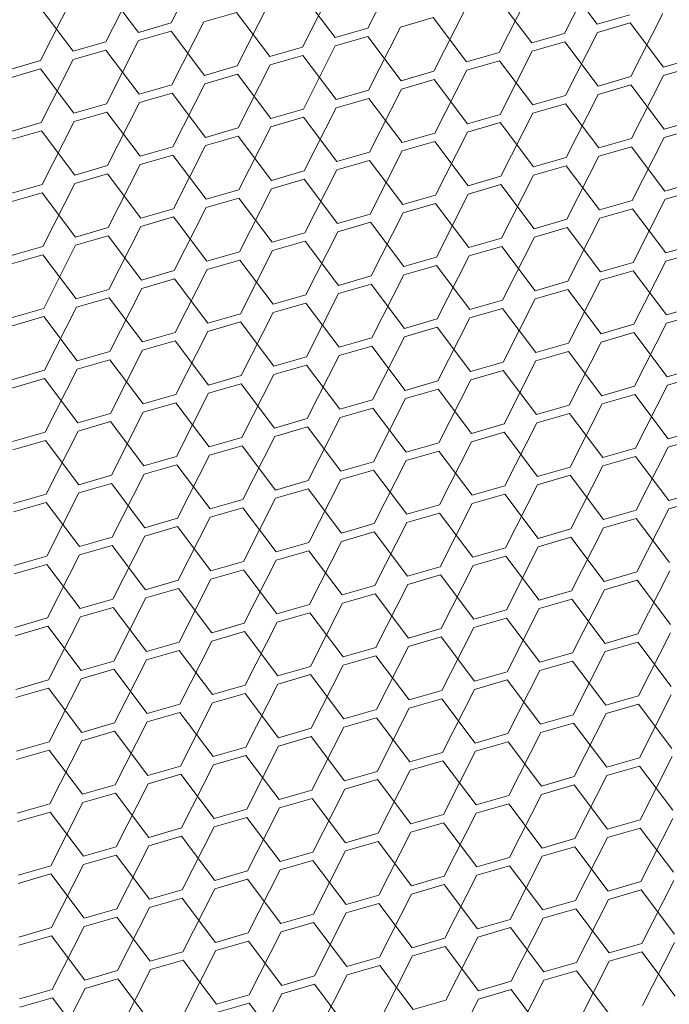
# Model space of a CAD drawing. Header units: millimetres. Extents: x 3925 to 5043, y -86 to 778.
# Tile 413 of 439: x 4957.46 to 4961.87, y 537.15 to 543.84. Entities that reach past the tile are written whole.
import ezdxf

# ---------------------------------------------------------------- set-up
doc = ezdxf.new("R2010")
doc.units = ezdxf.units.MM
doc.header["$LTSCALE"] = 46.255
doc.layers.add('H30K-DUST-FIDXF_CONTINUOUS_LINE', color=7, linetype='CONTINUOUS')

msp = doc.modelspace()

# ---------------------------------------------------------------- linework, layer by layer
at = {"layer": 'H30K-DUST-FIDXF_CONTINUOUS_LINE', "color": 7, "linetype": 'Continuous', "lineweight": 0}
for p, q in [((4958.4847, 543.8214), (4958.7019, 544.2501)), ((4959.8213, 543.7853), (4960.0386, 544.214)), ((4961.158, 543.7492), (4961.3752, 544.1778)), ((4958.0409, 543.6932), (4958.2582, 544.1218)), ((4959.3775, 543.657), (4959.5948, 544.0857)), ((4961.3798, 543.8133), (4961.1533, 544.1137)), ((4958.2628, 543.7573), (4958.0363, 544.0577)), ((4959.5994, 543.7212), (4959.3729, 544.0216)), ((4960.7142, 543.6209), (4960.9314, 544.0496)), ((4957.5971, 543.5649), (4957.8144, 543.9936)), ((4958.9338, 543.5288), (4959.151, 543.9574)), ((4960.9361, 543.685), (4960.7096, 543.9854)), ((4957.819, 543.629), (4957.5925, 543.9294)), ((4958.9291, 543.8933), (4958.7073, 543.8292)), ((4959.1556, 543.5929), (4958.9291, 543.8933)), ((4960.2704, 543.4926), (4960.4877, 543.9213)), ((4961.3798, 543.8133), (4961.6017, 543.8774)), ((4961.6071, 543.4565), (4961.8243, 543.8852)), ((4958.2628, 543.7573), (4958.4847, 543.8214)), ((4958.49, 543.4005), (4958.7073, 543.8292)), ((4960.2658, 543.8572), (4960.0439, 543.793)), ((4960.4923, 543.5568), (4960.2658, 543.8572)), ((4961.6024, 543.821), (4961.3806, 543.7569)), ((4961.8289, 543.5206), (4961.6024, 543.821)), ((4958.4854, 543.765), (4958.2635, 543.7009)), ((4958.7119, 543.4646), (4958.4854, 543.765)), ((4959.5994, 543.7212), (4959.8213, 543.7853)), ((4959.8266, 543.3644), (4960.0439, 543.793)), ((4960.9361, 543.685), (4961.158, 543.7492)), ((4961.1633, 543.3282), (4961.3806, 543.7569)), ((4957.819, 543.629), (4958.0409, 543.6932)), ((4958.0462, 543.2722), (4958.2635, 543.7009)), ((4959.3829, 543.2361), (4959.6001, 543.6648)), ((4959.822, 543.7289), (4959.6001, 543.6648)), ((4960.0485, 543.4285), (4959.822, 543.7289)), ((4961.1587, 543.6928), (4960.9368, 543.6286)), ((4961.3852, 543.3924), (4961.1587, 543.6928)), ((4958.0416, 543.6368), (4957.8197, 543.5726)), ((4958.2681, 543.3364), (4958.0416, 543.6368)), ((4959.1556, 543.5929), (4959.3775, 543.657)), ((4959.3782, 543.6006), (4959.1564, 543.5365)), ((4959.6047, 543.3002), (4959.3782, 543.6006)), ((4960.4923, 543.5568), (4960.7142, 543.6209)), ((4960.7195, 543.2), (4960.9368, 543.6286)), ((4957.3752, 543.5008), (4957.5971, 543.5649)), ((4957.6024, 543.144), (4957.8197, 543.5726)), ((4958.7119, 543.4646), (4958.9338, 543.5288)), ((4958.9391, 543.1078), (4959.1564, 543.5365)), ((4960.7149, 543.5645), (4960.493, 543.5004)), ((4960.9414, 543.2641), (4960.7149, 543.5645)), ((4961.8289, 543.5206), (4962.0508, 543.5848)), ((4957.5978, 543.5085), (4957.3759, 543.4444)), ((4957.8243, 543.2081), (4957.5978, 543.5085)), ((4958.9345, 543.4724), (4958.7126, 543.4082)), ((4959.161, 543.172), (4958.9345, 543.4724)), ((4960.0485, 543.4285), (4960.2704, 543.4926)), ((4960.2757, 543.0717), (4960.493, 543.5004)), ((4961.6124, 543.0356), (4961.8297, 543.4642)), ((4962.0515, 543.5284), (4961.8297, 543.4642)), ((4958.2681, 543.3364), (4958.49, 543.4005)), ((4958.4953, 542.9796), (4958.7126, 543.4082)), ((4960.2711, 543.4362), (4960.0492, 543.3721)), ((4960.4976, 543.1358), (4960.2711, 543.4362)), ((4961.3852, 543.3924), (4961.6071, 543.4565)), ((4961.6078, 543.4001), (4961.3859, 543.336)), ((4961.8343, 543.0997), (4961.6078, 543.4001)), ((4958.4907, 543.3441), (4958.2688, 543.28)), ((4958.7172, 543.0437), (4958.4907, 543.3441)), ((4959.6047, 543.3002), (4959.8266, 543.3644)), ((4959.832, 542.9434), (4960.0492, 543.3721)), ((4960.9414, 543.2641), (4961.1633, 543.3282)), ((4961.1686, 542.9073), (4961.3859, 543.336)), ((4957.8243, 543.2081), (4958.0462, 543.2722)), ((4958.0515, 542.8513), (4958.2688, 543.28)), ((4959.8274, 543.308), (4959.6055, 543.2438)), ((4960.0539, 543.0076), (4959.8274, 543.308)), ((4961.164, 543.2718), (4960.9421, 543.2077)), ((4961.3905, 542.9714), (4961.164, 543.2718)), ((4958.0469, 543.2158), (4957.825, 543.1517)), ((4958.2734, 542.9154), (4958.0469, 543.2158)), ((4959.161, 543.172), (4959.3829, 543.2361)), ((4959.3882, 542.8152), (4959.6055, 543.2438)), ((4960.4976, 543.1358), (4960.7195, 543.2)), ((4960.7248, 542.779), (4960.9421, 543.2077)), ((4957.3806, 543.0798), (4957.6024, 543.144)), ((4957.6078, 542.723), (4957.825, 543.1517)), ((4959.3836, 543.1797), (4959.1617, 543.1156)), ((4959.6101, 542.8793), (4959.3836, 543.1797)), ((4960.7202, 543.1436), (4960.4983, 543.0794)), ((4960.9467, 542.8432), (4960.7202, 543.1436)), ((4961.8343, 543.0997), (4962.0562, 543.1638)), ((4957.6032, 543.0876), (4957.3813, 543.0234)), ((4957.8297, 542.7872), (4957.6032, 543.0876)), ((4958.7172, 543.0437), (4958.9391, 543.1078)), ((4958.9444, 542.6869), (4959.1617, 543.1156)), ((4960.0539, 543.0076), (4960.2757, 543.0717)), ((4960.2811, 542.6508), (4960.4983, 543.0794)), ((4962.0569, 543.1074), (4961.835, 543.0433)), ((4958.9398, 543.0514), (4958.7179, 542.9873)), ((4959.1663, 542.751), (4958.9398, 543.0514)), ((4960.2765, 543.0153), (4960.0546, 542.9512)), ((4960.503, 542.7149), (4960.2765, 543.0153)), ((4961.3905, 542.9714), (4961.6124, 543.0356)), ((4961.6177, 542.6146), (4961.835, 543.0433)), ((4958.2734, 542.9154), (4958.4953, 542.9796)), ((4958.5007, 542.5586), (4958.7179, 542.9873)), ((4959.6101, 542.8793), (4959.832, 542.9434)), ((4959.8373, 542.5225), (4960.0546, 542.9512)), ((4961.6131, 542.9792), (4961.3912, 542.915)), ((4961.8396, 542.6788), (4961.6131, 542.9792)), ((4958.496, 542.9232), (4958.2741, 542.859)), ((4958.7225, 542.6228), (4958.496, 542.9232)), ((4959.8327, 542.887), (4959.6108, 542.8229)), ((4960.0592, 542.5866), (4959.8327, 542.887)), ((4960.9467, 542.8432), (4961.1686, 542.9073)), ((4961.1739, 542.4864), (4961.3912, 542.915)), ((4957.8297, 542.7872), (4958.0515, 542.8513)), ((4958.0523, 542.7949), (4957.8304, 542.7308)), ((4958.2788, 542.4945), (4958.0523, 542.7949)), ((4958.0569, 542.4304), (4958.2741, 542.859)), ((4959.1663, 542.751), (4959.3882, 542.8152)), ((4959.3935, 542.3942), (4959.6108, 542.8229)), ((4961.1693, 542.8509), (4960.9474, 542.7868)), ((4961.3958, 542.5505), (4961.1693, 542.8509)), ((4957.6131, 542.3021), (4957.8304, 542.7308)), ((4959.3889, 542.7588), (4959.167, 542.6946)), ((4959.6154, 542.4584), (4959.3889, 542.7588)), ((4960.503, 542.7149), (4960.7248, 542.779)), ((4960.7302, 542.3581), (4960.9474, 542.7868)), ((4961.8396, 542.6788), (4962.0615, 542.7429)), ((4957.3859, 542.6589), (4957.6078, 542.723)), ((4957.6085, 542.6666), (4957.3866, 542.6025)), ((4957.835, 542.3662), (4957.6085, 542.6666)), ((4958.7225, 542.6228), (4958.9444, 542.6869)), ((4958.9498, 542.266), (4959.167, 542.6946)), ((4960.7256, 542.7226), (4960.5037, 542.6585)), ((4960.9521, 542.4222), (4960.7256, 542.7226)), ((4962.0622, 542.6865), (4961.8403, 542.6224)), ((4958.9451, 542.6305), (4958.7233, 542.5664)), ((4959.1716, 542.3301), (4958.9451, 542.6305)), ((4960.0592, 542.5866), (4960.2811, 542.6508)), ((4960.2818, 542.5944), (4960.0599, 542.5302)), ((4960.5083, 542.294), (4960.2818, 542.5944)), ((4960.2864, 542.2298), (4960.5037, 542.6585)), ((4961.3958, 542.5505), (4961.6177, 542.6146)), ((4961.623, 542.1937), (4961.8403, 542.6224)), ((4958.2788, 542.4945), (4958.5007, 542.5586)), ((4958.506, 542.1377), (4958.7233, 542.5664)), ((4959.8426, 542.1016), (4960.0599, 542.5302)), ((4961.6184, 542.5582), (4961.3965, 542.4941)), ((4961.8449, 542.2578), (4961.6184, 542.5582)), ((4958.5014, 542.5022), (4958.2795, 542.4381)), ((4958.7279, 542.2018), (4958.5014, 542.5022)), ((4959.6154, 542.4584), (4959.8373, 542.5225)), ((4959.838, 542.4661), (4959.6161, 542.402)), ((4960.0645, 542.1657), (4959.838, 542.4661)), ((4960.9521, 542.4222), (4961.1739, 542.4864)), ((4961.1793, 542.0654), (4961.3965, 542.4941)), ((4957.835, 542.3662), (4958.0569, 542.4304)), ((4958.0622, 542.0094), (4958.2795, 542.4381)), ((4959.1716, 542.3301), (4959.3935, 542.3942)), ((4959.3989, 541.9733), (4959.6161, 542.402)), ((4961.1747, 542.43), (4960.9528, 542.3659)), ((4961.4012, 542.1296), (4961.1747, 542.43)), ((4958.0576, 542.374), (4957.8357, 542.3099)), ((4958.2841, 542.0736), (4958.0576, 542.374)), ((4959.3942, 542.3379), (4959.1724, 542.2737)), ((4959.6207, 542.0374), (4959.3942, 542.3379)), ((4960.5083, 542.294), (4960.7302, 542.3581)), ((4960.7355, 541.9372), (4960.9528, 542.3659)), ((4957.3912, 542.238), (4957.6131, 542.3021)), ((4957.6184, 541.8812), (4957.8357, 542.3099)), ((4958.7279, 542.2018), (4958.9498, 542.266)), ((4958.9551, 541.845), (4959.1724, 542.2737)), ((4960.7309, 542.3017), (4960.509, 542.2376)), ((4960.9574, 542.0013), (4960.7309, 542.3017)), ((4961.8449, 542.2578), (4962.0668, 542.322)), ((4962.0675, 542.2656), (4961.8456, 542.2015)), ((4957.6138, 542.2457), (4957.3919, 542.1816)), ((4957.8403, 541.9453), (4957.6138, 542.2457)), ((4958.9505, 542.2096), (4958.7286, 542.1455)), ((4959.177, 541.9092), (4958.9505, 542.2096)), ((4960.0645, 542.1657), (4960.2864, 542.2298)), ((4960.2917, 541.8089), (4960.509, 542.2376)), ((4961.4012, 542.1296), (4961.623, 542.1937)), ((4961.6284, 541.7728), (4961.8456, 542.2015)), ((4958.2841, 542.0736), (4958.506, 542.1377)), ((4958.5113, 541.7168), (4958.7286, 542.1455)), ((4960.2871, 542.1735), (4960.0652, 542.1093)), ((4960.5136, 541.873), (4960.2871, 542.1735)), ((4961.6238, 542.1373), (4961.4019, 542.0732)), ((4961.8503, 541.8369), (4961.6238, 542.1373)), ((4958.5067, 542.0813), (4958.2848, 542.0172)), ((4958.7332, 541.7809), (4958.5067, 542.0813)), ((4959.6207, 542.0374), (4959.8426, 542.1016)), ((4959.848, 541.6807), (4960.0652, 542.1093)), ((4960.9574, 542.0013), (4961.1793, 542.0654)), ((4961.1846, 541.6445), (4961.4019, 542.0732)), ((4957.8403, 541.9453), (4958.0622, 542.0094)), ((4958.0675, 541.5885), (4958.2848, 542.0172)), ((4959.8433, 542.0452), (4959.6215, 541.9811)), ((4960.0698, 541.7448), (4959.8433, 542.0452)), ((4961.18, 542.0091), (4960.9581, 541.9449)), ((4961.4065, 541.7087), (4961.18, 542.0091)), ((4958.0629, 541.9531), (4957.841, 541.8889)), ((4958.2894, 541.6527), (4958.0629, 541.9531)), ((4959.177, 541.9092), (4959.3989, 541.9733)), ((4959.4042, 541.5524), (4959.6215, 541.9811)), ((4960.5136, 541.873), (4960.7355, 541.9372)), ((4960.7408, 541.5163), (4960.9581, 541.9449)), ((4957.3966, 541.817), (4957.6184, 541.8812)), ((4957.6238, 541.4603), (4957.841, 541.8889)), ((4959.3996, 541.9169), (4959.1777, 541.8528)), ((4959.6261, 541.6165), (4959.3996, 541.9169)), ((4960.7362, 541.8808), (4960.5143, 541.8167)), ((4960.9627, 541.5804), (4960.7362, 541.8808)), ((4961.8503, 541.8369), (4962.0722, 541.901)), ((4957.6192, 541.8248), (4957.3973, 541.7607)), ((4957.8457, 541.5244), (4957.6192, 541.8248)), ((4958.7332, 541.7809), (4958.9551, 541.845)), ((4958.9558, 541.7887), (4958.7339, 541.7245)), ((4959.1823, 541.4883), (4958.9558, 541.7887)), ((4958.9604, 541.4241), (4959.1777, 541.8528)), ((4960.0698, 541.7448), (4960.2917, 541.8089)), ((4960.2971, 541.388), (4960.5143, 541.8167)), ((4962.0729, 541.8447), (4961.851, 541.7805)), ((4958.5166, 541.2959), (4958.7339, 541.7245)), ((4960.2924, 541.7525), (4960.0706, 541.6884)), ((4960.5189, 541.4521), (4960.2924, 541.7525)), ((4961.4065, 541.7087), (4961.6284, 541.7728)), ((4961.6337, 541.3519), (4961.851, 541.7805)), ((4958.2894, 541.6527), (4958.5113, 541.7168)), ((4958.512, 541.6604), (4958.2901, 541.5963)), ((4958.7385, 541.36), (4958.512, 541.6604)), ((4959.6261, 541.6165), (4959.848, 541.6807)), ((4959.8533, 541.2597), (4960.0706, 541.6884)), ((4961.6291, 541.7164), (4961.4072, 541.6523)), ((4961.8556, 541.416), (4961.6291, 541.7164)), ((4957.8457, 541.5244), (4958.0675, 541.5885)), ((4958.0729, 541.1676), (4958.2901, 541.5963)), ((4959.8487, 541.6243), (4959.6268, 541.5601)), ((4960.0752, 541.3239), (4959.8487, 541.6243)), ((4960.9627, 541.5804), (4961.1846, 541.6445)), ((4961.1853, 541.5881), (4960.9634, 541.524)), ((4961.4118, 541.2877), (4961.1853, 541.5881)), ((4961.1899, 541.2236), (4961.4072, 541.6523)), ((4958.0683, 541.5321), (4957.8464, 541.468)), ((4958.2948, 541.2317), (4958.0683, 541.5321)), ((4959.1823, 541.4883), (4959.4042, 541.5524)), ((4959.4095, 541.1315), (4959.6268, 541.5601)), ((4960.7462, 541.0953), (4960.9634, 541.524)), ((4957.4019, 541.3961), (4957.6238, 541.4603)), ((4957.6291, 541.0393), (4957.8464, 541.468)), ((4959.4049, 541.496), (4959.183, 541.4319)), ((4959.6314, 541.1956), (4959.4049, 541.496)), ((4960.5189, 541.4521), (4960.7408, 541.5163)), ((4960.7415, 541.4599), (4960.5197, 541.3957)), ((4960.9681, 541.1595), (4960.7415, 541.4599)), ((4961.8556, 541.416), (4962.0775, 541.4801)), ((4957.6245, 541.4039), (4957.4026, 541.3397)), ((4957.851, 541.1035), (4957.6245, 541.4039)), ((4958.7385, 541.36), (4958.9604, 541.4241)), ((4958.9657, 541.0032), (4959.183, 541.4319)), ((4960.0752, 541.3239), (4960.2971, 541.388)), ((4960.3024, 540.9671), (4960.5197, 541.3957)), ((4962.0782, 541.4237), (4961.8563, 541.3596)), ((4958.9611, 541.3677), (4958.7392, 541.3036)), ((4959.1876, 541.0673), (4958.9611, 541.3677)), ((4960.2978, 541.3316), (4960.0759, 541.2675)), ((4960.5243, 541.0312), (4960.2978, 541.3316)), ((4961.4118, 541.2877), (4961.6337, 541.3519)), ((4961.639, 540.9309), (4961.8563, 541.3596)), ((4958.2948, 541.2317), (4958.5166, 541.2959)), ((4958.522, 540.8749), (4958.7392, 541.3036)), ((4959.6314, 541.1956), (4959.8533, 541.2597)), ((4959.8586, 540.8388), (4960.0759, 541.2675)), ((4961.6344, 541.2955), (4961.4125, 541.2313)), ((4961.8609, 540.9951), (4961.6344, 541.2955)), ((4958.5174, 541.2395), (4958.2955, 541.1753)), ((4958.7439, 540.9391), (4958.5174, 541.2395)), ((4959.854, 541.2033), (4959.6321, 541.1392)), ((4960.0805, 540.9029), (4959.854, 541.2033)), ((4960.9681, 541.1595), (4961.1899, 541.2236)), ((4961.1953, 540.8027), (4961.4125, 541.2313)), ((4957.851, 541.1035), (4958.0729, 541.1676)), ((4958.0782, 540.7467), (4958.2955, 541.1753)), ((4959.1876, 541.0673), (4959.4095, 541.1315)), ((4959.4149, 540.7105), (4959.6321, 541.1392)), ((4961.1907, 541.1672), (4960.9688, 541.1031)), ((4961.4172, 540.8668), (4961.1907, 541.1672)), ((4958.0736, 541.1112), (4957.8517, 541.0471)), ((4958.3001, 540.8108), (4958.0736, 541.1112)), ((4959.4102, 541.0751), (4959.1883, 541.0109)), ((4959.6367, 540.7747), (4959.4102, 541.0751)), ((4960.5243, 541.0312), (4960.7462, 541.0953)), ((4960.7515, 540.6744), (4960.9688, 541.1031)), ((4961.8609, 540.9951), (4962.0828, 541.0592)), ((4957.4072, 540.9752), (4957.6291, 541.0393)), ((4957.6344, 540.6184), (4957.8517, 541.0471)), ((4958.7439, 540.9391), (4958.9657, 541.0032)), ((4958.9711, 540.5823), (4959.1883, 541.0109)), ((4960.7469, 541.0389), (4960.525, 540.9748)), ((4960.9734, 540.7385), (4960.7469, 541.0389)), ((4962.0835, 541.0028), (4961.8616, 540.9387)), ((4957.6298, 540.9829), (4957.4079, 540.9188)), ((4957.8563, 540.6825), (4957.6298, 540.9829)), ((4958.9665, 540.9468), (4958.7446, 540.8827)), ((4959.193, 540.6464), (4958.9665, 540.9468)), ((4960.0805, 540.9029), (4960.3024, 540.9671)), ((4960.3077, 540.5461), (4960.525, 540.9748)), ((4961.4172, 540.8668), (4961.639, 540.9309)), ((4961.6444, 540.51), (4961.8616, 540.9387)), ((4958.3001, 540.8108), (4958.522, 540.8749)), ((4958.5273, 540.454), (4958.7446, 540.8827)), ((4960.3031, 540.9107), (4960.0812, 540.8465)), ((4960.5296, 540.6103), (4960.3031, 540.9107)), ((4961.6398, 540.8745), (4961.4179, 540.8104)), ((4961.8663, 540.5741), (4961.6398, 540.8745)), ((4958.5227, 540.8185), (4958.3008, 540.7544)), ((4958.7492, 540.5181), (4958.5227, 540.8185)), ((4959.6367, 540.7747), (4959.8586, 540.8388)), ((4959.864, 540.4179), (4960.0812, 540.8465)), ((4960.9734, 540.7385), (4961.1953, 540.8027)), ((4961.2006, 540.3817), (4961.4179, 540.8104)), ((4957.8563, 540.6825), (4958.0782, 540.7467)), ((4958.0835, 540.3257), (4958.3008, 540.7544)), ((4959.4202, 540.2896), (4959.6375, 540.7183)), ((4959.8593, 540.7824), (4959.6375, 540.7183)), ((4960.0858, 540.482), (4959.8593, 540.7824)), ((4961.196, 540.7463), (4960.9741, 540.6821)), ((4961.4225, 540.4459), (4961.196, 540.7463)), ((4958.0789, 540.6903), (4957.857, 540.6261)), ((4958.3054, 540.3899), (4958.0789, 540.6903)), ((4959.193, 540.6464), (4959.4149, 540.7105)), ((4959.4156, 540.6541), (4959.1937, 540.59)), ((4959.6421, 540.3537), (4959.4156, 540.6541)), ((4960.5296, 540.6103), (4960.7515, 540.6744)), ((4960.7568, 540.2535), (4960.9741, 540.6821)), ((4957.4125, 540.5543), (4957.6344, 540.6184)), ((4957.6398, 540.1975), (4957.857, 540.6261)), ((4958.9764, 540.1613), (4959.1937, 540.59)), ((4960.7522, 540.618), (4960.5303, 540.5539)), ((4960.9787, 540.3176), (4960.7522, 540.618)), ((4961.8663, 540.5741), (4962.0881, 540.6383)), ((4957.6351, 540.562), (4957.4133, 540.4979)), ((4957.8616, 540.2616), (4957.6351, 540.562)), ((4958.7492, 540.5181), (4958.9711, 540.5823)), ((4958.9718, 540.5259), (4958.7499, 540.4617)), ((4959.1983, 540.2255), (4958.9718, 540.5259)), ((4960.0858, 540.482), (4960.3077, 540.5461)), ((4960.3131, 540.1252), (4960.5303, 540.5539)), ((4961.6497, 540.0891), (4961.867, 540.5177)), ((4962.0889, 540.5819), (4961.867, 540.5177)), ((4958.3054, 540.3899), (4958.5273, 540.454)), ((4958.5326, 540.0331), (4958.7499, 540.4617)), ((4960.3084, 540.4897), (4960.0866, 540.4256)), ((4960.5349, 540.1893), (4960.3084, 540.4897)), ((4961.4225, 540.4459), (4961.6444, 540.51)), ((4961.6451, 540.4536), (4961.4232, 540.3895)), ((4961.8716, 540.1532), (4961.6451, 540.4536)), ((4958.528, 540.3976), (4958.3061, 540.3335)), ((4958.7545, 540.0972), (4958.528, 540.3976)), ((4959.6421, 540.3537), (4959.864, 540.4179)), ((4959.8693, 539.9969), (4960.0866, 540.4256)), ((4961.2059, 539.9608), (4961.4232, 540.3895)), ((4957.8616, 540.2616), (4958.0835, 540.3257)), ((4958.0889, 539.9048), (4958.3061, 540.3335)), ((4959.8647, 540.3615), (4959.6428, 540.2973)), ((4960.0912, 540.0611), (4959.8647, 540.3615)), ((4960.9787, 540.3176), (4961.2006, 540.3817)), ((4961.2013, 540.3253), (4960.9794, 540.2612)), ((4961.4278, 540.0249), (4961.2013, 540.3253)), ((4958.0842, 540.2693), (4957.8624, 540.2052)), ((4958.3108, 539.9689), (4958.0842, 540.2693)), ((4959.1983, 540.2255), (4959.4202, 540.2896)), ((4959.4255, 539.8687), (4959.6428, 540.2973)), ((4960.5349, 540.1893), (4960.7568, 540.2535)), ((4960.7622, 539.8325), (4960.9794, 540.2612)), ((4957.4179, 540.1333), (4957.6398, 540.1975)), ((4957.6451, 539.7765), (4957.8624, 540.2052)), ((4959.4209, 540.2332), (4959.199, 540.1691)), ((4959.6474, 539.9328), (4959.4209, 540.2332)), ((4960.7575, 540.1971), (4960.5357, 540.1329)), ((4960.984, 539.8967), (4960.7575, 540.1971)), ((4957.6405, 540.1411), (4957.4186, 540.0769)), ((4957.867, 539.8407), (4957.6405, 540.1411)), ((4958.7545, 540.0972), (4958.9764, 540.1613)), ((4958.9817, 539.7404), (4959.199, 540.1691)), ((4960.0912, 540.0611), (4960.3131, 540.1252)), ((4960.3184, 539.7043), (4960.5357, 540.1329)), ((4958.9771, 540.1049), (4958.7552, 540.0408)), ((4959.2036, 539.8045), (4958.9771, 540.1049)), ((4960.3138, 540.0688), (4960.0919, 540.0047)), ((4960.5403, 539.7684), (4960.3138, 540.0688)), ((4961.4278, 540.0249), (4961.6497, 540.0891)), ((4961.655, 539.6681), (4961.8723, 540.0968)), ((4958.3108, 539.9689), (4958.5326, 540.0331)), ((4958.538, 539.6121), (4958.7552, 540.0408)), ((4959.6474, 539.9328), (4959.8693, 539.9969)), ((4959.8746, 539.576), (4960.0919, 540.0047)), ((4961.6504, 540.0327), (4961.4285, 539.9685)), ((4961.8769, 539.7323), (4961.6504, 540.0327)), ((4958.5334, 539.9767), (4958.3115, 539.9125)), ((4958.7599, 539.6763), (4958.5334, 539.9767)), ((4959.87, 539.9405), (4959.6481, 539.8764)), ((4960.0965, 539.6401), (4959.87, 539.9405)), ((4960.984, 539.8967), (4961.2059, 539.9608)), ((4961.2113, 539.5399), (4961.4285, 539.9685)), ((4957.867, 539.8407), (4958.0889, 539.9048)), ((4958.0896, 539.8484), (4957.8677, 539.7843)), ((4958.3161, 539.548), (4958.0896, 539.8484)), ((4958.0942, 539.4839), (4958.3115, 539.9125)), ((4959.2036, 539.8045), (4959.4255, 539.8687)), ((4959.4308, 539.4477), (4959.6481, 539.8764)), ((4961.2066, 539.9044), (4960.9848, 539.8403)), ((4961.4331, 539.604), (4961.2066, 539.9044)), ((4957.6504, 539.3556), (4957.8677, 539.7843)), ((4959.4262, 539.8123), (4959.2043, 539.7481)), ((4959.6527, 539.5119), (4959.4262, 539.8123)), ((4960.5403, 539.7684), (4960.7622, 539.8325)), ((4960.7675, 539.4116), (4960.9848, 539.8403)), ((4957.4232, 539.7124), (4957.6451, 539.7765)), ((4957.6458, 539.7201), (4957.4239, 539.656)), ((4957.8723, 539.4197), (4957.6458, 539.7201)), ((4958.7599, 539.6763), (4958.9817, 539.7404)), ((4958.9871, 539.3195), (4959.2043, 539.7481)), ((4960.7629, 539.7761), (4960.541, 539.712)), ((4960.9894, 539.4757), (4960.7629, 539.7761)), ((4958.9825, 539.684), (4958.7606, 539.6199)), ((4959.209, 539.3836), (4958.9825, 539.684)), ((4960.0965, 539.6401), (4960.3184, 539.7043)), ((4960.3191, 539.6479), (4960.0972, 539.5837)), ((4960.5456, 539.3475), (4960.3191, 539.6479)), ((4960.3237, 539.2833), (4960.541, 539.712)), ((4961.4331, 539.604), (4961.655, 539.6681)), ((4961.6604, 539.2472), (4961.8776, 539.6759)), ((4958.3161, 539.548), (4958.538, 539.6121)), ((4958.5433, 539.1912), (4958.7606, 539.6199)), ((4959.8799, 539.1551), (4960.0972, 539.5837)), ((4961.6557, 539.6117), (4961.4339, 539.5476)), ((4961.8823, 539.3113), (4961.6557, 539.6117)), ((4958.5387, 539.5557), (4958.3168, 539.4916)), ((4958.7652, 539.2553), (4958.5387, 539.5557)), ((4959.6527, 539.5119), (4959.8746, 539.576)), ((4959.8753, 539.5196), (4959.6534, 539.4555)), ((4960.1018, 539.2192), (4959.8753, 539.5196)), ((4960.9894, 539.4757), (4961.2113, 539.5399)), ((4961.2166, 539.1189), (4961.4339, 539.5476)), ((4957.8723, 539.4197), (4958.0942, 539.4839)), ((4958.0995, 539.0629), (4958.3168, 539.4916)), ((4959.209, 539.3836), (4959.4308, 539.4477)), ((4959.4362, 539.0268), (4959.6534, 539.4555)), ((4961.212, 539.4835), (4960.9901, 539.4193)), ((4961.4385, 539.1831), (4961.212, 539.4835)), ((4958.0949, 539.4275), (4957.873, 539.3633)), ((4958.3214, 539.1271), (4958.0949, 539.4275)), ((4959.4316, 539.3913), (4959.2097, 539.3272)), ((4959.6581, 539.0909), (4959.4316, 539.3913)), ((4960.5456, 539.3475), (4960.7675, 539.4116)), ((4960.7728, 538.9907), (4960.9901, 539.4193)), ((4957.4285, 539.2915), (4957.6504, 539.3556)), ((4957.6558, 538.9347), (4957.873, 539.3633)), ((4958.7652, 539.2553), (4958.9871, 539.3195)), ((4958.9924, 538.8985), (4959.2097, 539.3272)), ((4960.7682, 539.3552), (4960.5463, 539.2911)), ((4960.9947, 539.0548), (4960.7682, 539.3552)), ((4957.6511, 539.2992), (4957.4293, 539.2351)), ((4957.8776, 538.9988), (4957.6511, 539.2992)), ((4958.9878, 539.2631), (4958.7659, 539.1989)), ((4959.2143, 538.9627), (4958.9878, 539.2631)), ((4960.1018, 539.2192), (4960.3237, 539.2833)), ((4960.329, 538.8624), (4960.5463, 539.2911)), ((4961.4385, 539.1831), (4961.6604, 539.2472)), ((4961.6657, 538.8263), (4961.883, 539.2549)), ((4958.3214, 539.1271), (4958.5433, 539.1912)), ((4958.5486, 538.7703), (4958.7659, 539.1989)), ((4960.3244, 539.2269), (4960.1025, 539.1628)), ((4960.5509, 538.9265), (4960.3244, 539.2269)), ((4961.6611, 539.1908), (4961.4392, 539.1267)), ((4961.8876, 538.8904), (4961.6611, 539.1908)), ((4958.544, 539.1348), (4958.3221, 539.0707)), ((4958.7705, 538.8344), (4958.544, 539.1348)), ((4959.6581, 539.0909), (4959.8799, 539.1551)), ((4959.8853, 538.7341), (4960.1025, 539.1628)), ((4960.9947, 539.0548), (4961.2166, 539.1189)), ((4961.2219, 538.698), (4961.4392, 539.1267)), ((4957.8776, 538.9988), (4958.0995, 539.0629)), ((4958.1049, 538.642), (4958.3221, 539.0707)), ((4959.8807, 539.0987), (4959.6588, 539.0345)), ((4960.1072, 538.7983), (4959.8807, 539.0987)), ((4961.2173, 539.0625), (4960.9954, 538.9984)), ((4961.4438, 538.7621), (4961.2173, 539.0625)), ((4958.1002, 539.0065), (4957.8784, 538.9424)), ((4958.3267, 538.7061), (4958.1002, 539.0065)), ((4959.2143, 538.9627), (4959.4362, 539.0268)), ((4959.4415, 538.6059), (4959.6588, 539.0345)), ((4960.5509, 538.9265), (4960.7728, 538.9907)), ((4960.7782, 538.5697), (4960.9954, 538.9984)), ((4957.4339, 538.8705), (4957.6558, 538.9347)), ((4957.6611, 538.5137), (4957.8784, 538.9424)), ((4959.4369, 538.9704), (4959.215, 538.9063)), ((4959.6634, 538.67), (4959.4369, 538.9704)), ((4960.7735, 538.9343), (4960.5516, 538.8701)), ((4961, 538.6339), (4960.7735, 538.9343)), ((4957.6565, 538.8783), (4957.4346, 538.8141)), ((4957.883, 538.5779), (4957.6565, 538.8783)), ((4958.7705, 538.8344), (4958.9924, 538.8985)), ((4958.9977, 538.4776), (4959.215, 538.9063)), ((4960.1072, 538.7983), (4960.329, 538.8624)), ((4960.3344, 538.4415), (4960.5516, 538.8701)), ((4958.554, 538.3493), (4958.7712, 538.778)), ((4958.9931, 538.8421), (4958.7712, 538.778)), ((4959.2196, 538.5417), (4958.9931, 538.8421)), ((4960.3298, 538.806), (4960.1079, 538.7419)), ((4960.5563, 538.5056), (4960.3298, 538.806)), ((4961.4438, 538.7621), (4961.6657, 538.8263)), ((4961.671, 538.4053), (4961.8883, 538.834)), ((4958.3267, 538.7061), (4958.5486, 538.7703)), ((4958.5493, 538.7139), (4958.3275, 538.6497)), ((4958.7758, 538.4135), (4958.5493, 538.7139)), ((4959.6634, 538.67), (4959.8853, 538.7341)), ((4959.8906, 538.3132), (4960.1079, 538.7419)), ((4961.6664, 538.7699), (4961.4445, 538.7057)), ((4961.8929, 538.4695), (4961.6664, 538.7699)), ((4958.1102, 538.2211), (4958.3275, 538.6497)), ((4959.886, 538.6777), (4959.6641, 538.6136)), ((4960.1125, 538.3773), (4959.886, 538.6777)), ((4961, 538.6339), (4961.2219, 538.698)), ((4961.2273, 538.2771), (4961.4445, 538.7057)), ((4957.883, 538.5779), (4958.1049, 538.642)), ((4958.1056, 538.5856), (4957.8837, 538.5215)), ((4958.3321, 538.2852), (4958.1056, 538.5856)), ((4959.2196, 538.5417), (4959.4415, 538.6059)), ((4959.4468, 538.1849), (4959.6641, 538.6136)), ((4960.7835, 538.1488), (4961.0008, 538.5775)), ((4961.2226, 538.6416), (4961.0008, 538.5775)), ((4961.4491, 538.3412), (4961.2226, 538.6416)), ((4957.4392, 538.4496), (4957.6611, 538.5137)), ((4957.6664, 538.0928), (4957.8837, 538.5215)), ((4959.4422, 538.5495), (4959.2203, 538.4853)), ((4959.6687, 538.2491), (4959.4422, 538.5495)), ((4960.5563, 538.5056), (4960.7782, 538.5697)), ((4960.7789, 538.5133), (4960.557, 538.4492)), ((4961.0054, 538.2129), (4960.7789, 538.5133)), ((4957.6618, 538.4573), (4957.4399, 538.3932)), ((4957.8883, 538.1569), (4957.6618, 538.4573)), ((4958.7758, 538.4135), (4958.9977, 538.4776)), ((4959.0031, 538.0567), (4959.2203, 538.4853)), ((4960.3397, 538.0205), (4960.557, 538.4492)), ((4958.9984, 538.4212), (4958.7766, 538.3571)), ((4959.225, 538.1208), (4958.9984, 538.4212)), ((4960.1125, 538.3773), (4960.3344, 538.4415)), ((4960.3351, 538.3851), (4960.1132, 538.321)), ((4960.5616, 538.0847), (4960.3351, 538.3851)), ((4961.4491, 538.3412), (4961.671, 538.4053)), ((4961.6764, 537.9844), (4961.8936, 538.4131)), ((4958.3321, 538.2852), (4958.554, 538.3493)), ((4958.5593, 537.9284), (4958.7766, 538.3571)), ((4959.6687, 538.2491), (4959.8906, 538.3132)), ((4959.8959, 537.8923), (4960.1132, 538.321)), ((4961.6717, 538.3489), (4961.4499, 538.2848)), ((4961.8982, 538.0485), (4961.6717, 538.3489)), ((4958.5547, 538.293), (4958.3328, 538.2288)), ((4958.7812, 537.9925), (4958.5547, 538.293)), ((4959.8913, 538.2568), (4959.6694, 538.1927)), ((4960.1178, 537.9564), (4959.8913, 538.2568)), ((4961.0054, 538.2129), (4961.2273, 538.2771)), ((4961.2326, 537.8561), (4961.4499, 538.2848)), ((4957.8883, 538.1569), (4958.1102, 538.2211)), ((4958.1155, 537.8001), (4958.3328, 538.2288)), ((4959.225, 538.1208), (4959.4468, 538.1849)), ((4959.4522, 537.764), (4959.6694, 538.1927)), ((4961.228, 538.2207), (4961.0061, 538.1566)), ((4961.4545, 537.9203), (4961.228, 538.2207)), ((4958.1109, 538.1647), (4957.889, 538.1006)), ((4958.3374, 537.8643), (4958.1109, 538.1647)), ((4959.4476, 538.1286), (4959.2257, 538.0644)), ((4959.6741, 537.8281), (4959.4476, 538.1286)), ((4960.5616, 538.0847), (4960.7835, 538.1488)), ((4960.7888, 537.7279), (4961.0061, 538.1566)), ((4957.4445, 538.0287), (4957.6664, 538.0928)), ((4957.6717, 537.6719), (4957.889, 538.1006)), ((4958.7812, 537.9925), (4959.0031, 538.0567)), ((4959.0084, 537.6358), (4959.2257, 538.0644)), ((4960.7842, 538.0924), (4960.5623, 538.0283)), ((4961.0107, 537.792), (4960.7842, 538.0924)), ((4957.6671, 538.0364), (4957.4452, 537.9723)), ((4957.8936, 537.736), (4957.6671, 538.0364)), ((4959.0038, 538.0003), (4958.7819, 537.9362)), ((4959.2303, 537.6999), (4959.0038, 538.0003)), ((4960.1178, 537.9564), (4960.3397, 538.0205)), ((4960.345, 537.5996), (4960.5623, 538.0283)), ((4961.4545, 537.9203), (4961.6764, 537.9844)), ((4961.6817, 537.5635), (4961.899, 537.9922)), ((4958.3374, 537.8643), (4958.5593, 537.9284)), ((4958.5646, 537.5075), (4958.7819, 537.9362)), ((4960.3404, 537.9642), (4960.1185, 537.9)), ((4960.5669, 537.6637), (4960.3404, 537.9642)), ((4961.6771, 537.928), (4961.4552, 537.8639)), ((4961.9036, 537.6276), (4961.6771, 537.928)), ((4958.56, 537.872), (4958.3381, 537.8079)), ((4958.7865, 537.5716), (4958.56, 537.872)), ((4959.6741, 537.8281), (4959.8959, 537.8923)), ((4959.9013, 537.4714), (4960.1185, 537.9)), ((4961.0107, 537.792), (4961.2326, 537.8561)), ((4961.2379, 537.4352), (4961.4552, 537.8639)), ((4957.8936, 537.736), (4958.1155, 537.8001)), ((4958.1209, 537.3792), (4958.3381, 537.8079)), ((4959.8967, 537.8359), (4959.6748, 537.7718)), ((4960.1232, 537.5355), (4959.8967, 537.8359)), ((4961.2333, 537.7998), (4961.0114, 537.7356)), ((4961.4598, 537.4994), (4961.2333, 537.7998)), ((4958.1162, 537.7438), (4957.8943, 537.6796)), ((4958.3427, 537.4434), (4958.1162, 537.7438)), ((4959.2303, 537.6999), (4959.4522, 537.764)), ((4959.4529, 537.7076), (4959.231, 537.6435)), ((4959.6794, 537.4072), (4959.4529, 537.7076)), ((4959.4575, 537.3431), (4959.6748, 537.7718)), ((4960.5669, 537.6637), (4960.7888, 537.7279)), ((4960.7941, 537.307), (4961.0114, 537.7356)), ((4957.4499, 537.6078), (4957.6717, 537.6719)), ((4957.6771, 537.251), (4957.8943, 537.6796)), ((4959.0137, 537.2148), (4959.231, 537.6435)), ((4960.7895, 537.6715), (4960.5676, 537.6074)), ((4961.016, 537.3711), (4960.7895, 537.6715)), ((4957.6725, 537.6155), (4957.4506, 537.5514)), ((4957.899, 537.3151), (4957.6725, 537.6155)), ((4958.7865, 537.5716), (4959.0084, 537.6358)), ((4959.0091, 537.5794), (4958.7872, 537.5152)), ((4959.2356, 537.279), (4959.0091, 537.5794)), ((4960.1232, 537.5355), (4960.345, 537.5996)), ((4960.3504, 537.1787), (4960.5676, 537.6074)), ((4958.3427, 537.4434), (4958.5646, 537.5075)), ((4958.57, 537.0866), (4958.7872, 537.5152)), ((4960.3458, 537.5432), (4960.1239, 537.4791)), ((4960.5723, 537.2428), (4960.3458, 537.5432)), ((4961.4598, 537.4994), (4961.6817, 537.5635)), ((4961.6824, 537.5071), (4961.4605, 537.443)), ((4961.9089, 537.2067), (4961.6824, 537.5071)), ((4961.687, 537.1426), (4961.9043, 537.5712)), ((4958.5653, 537.4511), (4958.3435, 537.387)), ((4958.7918, 537.1507), (4958.5653, 537.4511)), ((4959.6794, 537.4072), (4959.9013, 537.4714)), ((4959.9066, 537.0504), (4960.1239, 537.4791)), ((4961.2432, 537.0143), (4961.4605, 537.443)), ((4957.899, 537.3151), (4958.1209, 537.3792)), ((4958.1262, 536.9583), (4958.3435, 537.387)), ((4959.902, 537.415), (4959.6801, 537.3508)), ((4960.1285, 537.1146), (4959.902, 537.415)), ((4961.016, 537.3711), (4961.2379, 537.4352)), ((4961.2386, 537.3788), (4961.0167, 537.3147)), ((4961.4651, 537.0784), (4961.2386, 537.3788)), ((4958.1216, 537.3228), (4957.8997, 537.2587)), ((4958.3481, 537.0224), (4958.1216, 537.3228)), ((4959.2356, 537.279), (4959.4575, 537.3431)), ((4959.4628, 536.9222), (4959.6801, 537.3508)), ((4960.5723, 537.2428), (4960.7941, 537.307)), ((4960.7995, 536.886), (4961.0167, 537.3147)), ((4957.4552, 537.1868), (4957.6771, 537.251)), ((4957.6824, 536.83), (4957.8997, 537.2587)), ((4959.4582, 537.2867), (4959.2363, 537.2226)), ((4959.6847, 536.9863), (4959.4582, 537.2867)), ((4960.7949, 537.2506), (4960.573, 537.1864)), ((4961.0214, 536.9502), (4960.7949, 537.2506)), ((4957.6778, 537.1946), (4957.4559, 537.1304)), ((4957.9043, 536.8942), (4957.6778, 537.1946)), ((4958.7918, 537.1507), (4959.0137, 537.2148)), ((4959.0191, 536.7939), (4959.2363, 537.2226)), ((4960.1285, 537.1146), (4960.3504, 537.1787)), ((4960.3557, 536.7578), (4960.573, 537.1864)), ((4959.0144, 537.1584), (4958.7926, 537.0943)), ((4959.2409, 536.858), (4959.0144, 537.1584))]:
    msp.add_line(p, q, dxfattribs=at)

doc.saveas('drawing.dxf')
